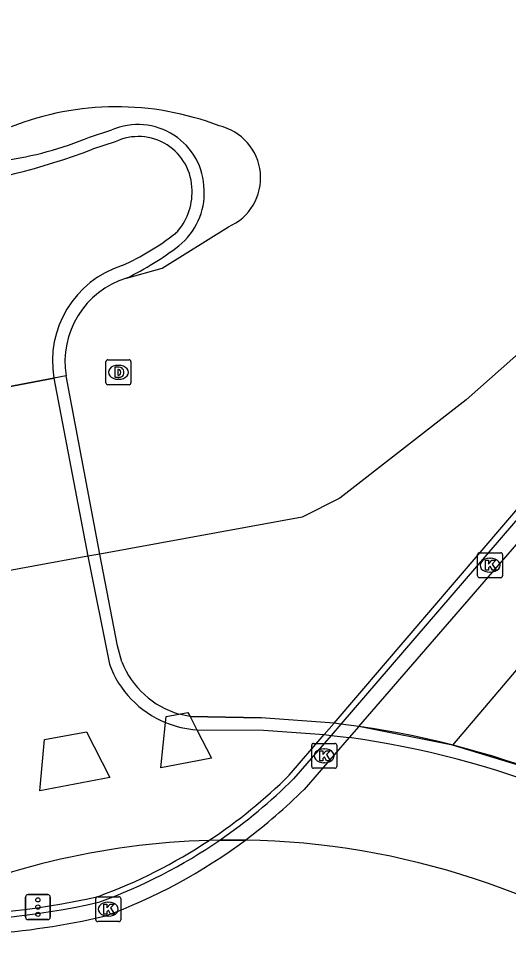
# Model space of a CAD drawing. Extents: x 156414 to 157775, y 382335 to 383765.
# Drawn here: x 157223.79 to 157243.45, y 382722.71 to 382759.56 of the extents above; entities that cross this region are included whole.
import ezdxf

# ---------------------------------------------------------------- set-up
doc = ezdxf.new("R2010")
doc.units = 0
for name, color, linetype in [('IMGEO_Berm_groen', 7, 'Continuous'), ('IMGEO_Dek', 7, 'Continuous'), ('IMGEO_Drainageput', 7, 'Continuous'), ('IMGEO_Fietspad_gesloten', 7, 'Continuous'), ('IMGEO_Hek', 7, 'Continuous'), ('IMGEO_Kolk', 7, 'Continuous'), ('IMGEO_Muur', 7, 'Continuous'), ('IMGEO_Rijbaan_regionaal_gesloten', 7, 'Continuous'), ('IMGEO_Verkeerseiland_gesloten', 7, 'Continuous'), ('IMGEO_Verkeersregelinstallatiepaal', 7, 'Continuous')]:
    doc.layers.add(name, color=color, linetype=linetype)

msp = doc.modelspace()

# ---------------------------------------------------------------- linework, layer by layer
at = {"layer": 'IMGEO_Berm_groen'}
for points in [[(157228.13, 382749.141), (157229.554, 382749.541), (157232.214, 382751.198)], [(157248.423, 382750.171), (157241.754, 382744.252), (157236.687, 382740.3), (157235.174, 382739.539), (157227.061, 382738.062), (157226.569, 382737.972), (157222.208, 382737.178), (157221.716, 382737.089), (157219.785, 382736.737), (157218.02, 382736.487), (157216.885, 382736.419)], [(157230.952, 382731.008), (157231.539, 382729.875), (157229.499, 382729.484), (157229.692, 382731.3), (157229.718, 382731.544), (157230.228, 382731.641), (157230.588, 382731.709), (157230.675, 382731.541), (157230.952, 382731.008)], [(157226.521, 382730.922), (157227.458, 382729.093), (157224.65, 382728.562), (157224.843, 382730.619), (157226.521, 382730.922)]]:
    msp.add_lwpolyline(points, dxfattribs=at)
for centre, radius, start, end in [((157227.724, 382744.593), 11.423, 68.896, 111.6816), ((157231.365, 382753.163), 2.14, 293.3695, 77.2615)]:
    msp.add_arc(centre, radius, start, end, dxfattribs=at)
at = {"layer": 'IMGEO_Dek'}
for points in [[(157227.942, 382733.735), (157227.76, 382734.374), (157227.061, 382738.062), (157225.706, 382745.213), (157225.215, 382745.121), (157220.839, 382744.294), (157220.348, 382744.201), (157221.716, 382737.089), (157222.449, 382733.275), (157222.489, 382732.707)], [(157237.442, 382731.145), (157236.726, 382731.241), (157236.451, 382731.274), (157233.526, 382731.493), (157230.675, 382731.541), (157230.228, 382731.641)]]:
    msp.add_lwpolyline(points, dxfattribs=at)
for centre, radius, start, end in [((157231.216, 382735.014), 3.515, 201.3397, 253.6803), ((157232.289, 382695.435), 36.08, 53.8266, 81.7882)]:
    msp.add_arc(centre, radius, start, end, dxfattribs=at)
at = {"layer": 'IMGEO_Drainageput'}
for p, q in [((157227.303, 382744.932), (157227.303, 382745.784)), ((157227.378, 382745.858), (157228.23, 382745.858)), ((157227.791, 382745.638), (157227.816, 382745.638)), ((157228.304, 382745.784), (157228.304, 382744.932)), ((157228.23, 382744.858), (157227.378, 382744.858)), ((157227.814, 382745.078), (157227.789, 382745.078))]:
    msp.add_line(p, q, dxfattribs=at)
for points in [[(157227.303, 382744.932), (157227.303, 382745.784)], [(157227.378, 382745.858), (157228.23, 382745.858)], [(157228.304, 382745.784), (157228.304, 382744.932)], [(157227.652, 382745.558), (157227.652, 382745.158), (157227.836, 382745.158)], [(157227.836, 382745.558), (157227.652, 382745.558)], [(157227.776, 382745.468), (157227.776, 382745.249), (157227.806, 382745.249)], [(157227.807, 382745.468), (157227.776, 382745.468)], [(157228.23, 382744.858), (157227.378, 382744.858)]]:
    msp.add_lwpolyline(points, dxfattribs=at)
for centre, radius, start, end in [((157227.38, 382745.782), 0.0765, 91.552, 178.448), ((157227.38, 382745.782), 0.0765, 91.552, 178.448), ((157228.228, 382745.782), 0.0765, 1.552, 88.448), ((157228.228, 382745.782), 0.0765, 1.552, 88.448), ((157227.811, 382745.335), 0.0868, 266.5243, 336.8568), ((157227.807, 382745.377), 0.0903, 22.3855, 90.2421), ((157227.838, 382745.371), 0.187, 28.2957, 90.7444), ((157227.837, 382745.35), 0.192, 269.7339, 330.7954), ((157227.598, 382745.355), 0.298, 349.6443, 10.9584), ((157227.704, 382745.356), 0.316, 341.5795, 19.167), ((157227.38, 382744.934), 0.0765, 181.552, 268.448), ((157227.38, 382744.934), 0.0765, 181.552, 268.448), ((157228.228, 382744.934), 0.0765, 271.552, 358.448), ((157228.228, 382744.934), 0.0765, 271.552, 358.448)]:
    msp.add_arc(centre, radius, start, end, dxfattribs=at)
for centre, major_axis, ratio, start_param, end_param in [((157227.79, 382745.358), (-0.387, 0.002), 0.722429, 4.712389, 7.853982), ((157227.815, 382745.358), (-0.39, 0.002), 0.717154, 1.570796, 4.712389)]:
    msp.add_ellipse(centre, major_axis=major_axis, ratio=ratio, start_param=start_param, end_param=end_param, dxfattribs=at)
at = {"layer": 'IMGEO_Fietspad_gesloten'}
for points in [[(157225.215, 382745.121), (157220.839, 382744.294)], [(157220.839, 382744.294), (157225.215, 382745.121)], [(157225.215, 382745.121), (157226.569, 382737.972), (157227.443, 382733.641)], [(157230.952, 382731.008), (157233.622, 382730.989), (157236.055, 382730.815), (157236.332, 382730.784), (157237.052, 382730.694)], [(157232.895, 382726.582), (157231.866, 382726.582), (157231.441, 382726.572)]]:
    msp.add_lwpolyline(points, dxfattribs=at)
for centre, radius, start, end in [((157231.213, 382735.012), 4.012, 199.9861, 247.7174), ((157231.217, 382735.017), 4.017, 247.6888, 266.2157), ((157232.288, 382695.428), 35.586, 53.8907, 82.3068), ((157232.379, 382695.566), 31.02, 91.7337, 115.4244), ((157232.374, 382695.563), 31.023, 54.4756, 89.0379)]:
    msp.add_arc(centre, radius, start, end, dxfattribs=at)
at = {"layer": 'IMGEO_Hek'}
for points in [[(157227.061, 382738.062), (157225.706, 382745.213)], [(157227.76, 382734.374), (157227.061, 382738.062)], [(157227.942, 382733.735), (157227.76, 382734.374)], [(157230.675, 382731.541), (157230.228, 382731.641)], [(157230.675, 382731.541), (157233.526, 382731.493)], [(157236.451, 382731.274), (157233.526, 382731.493)], [(157236.726, 382731.241), (157236.451, 382731.274)], [(157237.442, 382731.145), (157236.726, 382731.241)], [(157231.866, 382726.582), (157231.441, 382726.572)], [(157231.866, 382726.582), (157232.895, 382726.582)]]:
    msp.add_lwpolyline(points, dxfattribs=at)
for centre, radius, start, end in [((157231.216, 382735.014), 3.515, 201.3397, 253.6803), ((157232.289, 382695.435), 36.08, 53.8266, 81.7882), ((157232.379, 382695.566), 31.02, 91.7337, 115.4244), ((157232.374, 382695.563), 31.023, 54.4756, 89.0379)]:
    msp.add_arc(centre, radius, start, end, dxfattribs=at)
at = {"layer": 'IMGEO_Kolk'}
for p, q in [((157242.204, 382737.188), (157242.204, 382738.04)), ((157242.279, 382738.114), (157243.131, 382738.114)), ((157242.692, 382737.894), (157242.717, 382737.894)), ((157243.205, 382738.04), (157243.205, 382737.188)), ((157243.131, 382737.114), (157242.279, 382737.114)), ((157242.715, 382737.334), (157242.69, 382737.334)), ((157235.555, 382729.538), (157235.555, 382730.39)), ((157235.63, 382730.464), (157236.482, 382730.464)), ((157236.043, 382730.244), (157236.068, 382730.244)), ((157236.556, 382730.39), (157236.556, 382729.538)), ((157236.482, 382729.464), (157235.63, 382729.464)), ((157236.066, 382729.684), (157236.041, 382729.684)), ((157226.895, 382723.382), (157226.895, 382724.234)), ((157226.97, 382724.308), (157227.822, 382724.308)), ((157227.896, 382724.234), (157227.896, 382723.382)), ((157227.383, 382724.088), (157227.408, 382724.088)), ((157227.406, 382723.528), (157227.381, 382723.528)), ((157227.822, 382723.308), (157226.97, 382723.308))]:
    msp.add_line(p, q, dxfattribs=at)
for points in [[(157242.204, 382737.188), (157242.204, 382738.04)], [(157242.279, 382738.114), (157243.131, 382738.114)], [(157243.205, 382738.04), (157243.205, 382737.188)], [(157242.525, 382737.814), (157242.648, 382737.814), (157242.648, 382737.663), (157242.778, 382737.814), (157242.942, 382737.814), (157242.796, 382737.663), (157242.949, 382737.414), (157242.797, 382737.414), (157242.712, 382737.578), (157242.648, 382737.511), (157242.648, 382737.414), (157242.525, 382737.414), (157242.525, 382737.814)], [(157243.131, 382737.114), (157242.279, 382737.114)], [(157235.555, 382729.538), (157235.555, 382730.39)], [(157235.63, 382730.464), (157236.482, 382730.464)], [(157235.876, 382730.164), (157235.999, 382730.164), (157235.999, 382730.013), (157236.129, 382730.164), (157236.293, 382730.164), (157236.147, 382730.013), (157236.3, 382729.764), (157236.148, 382729.764), (157236.063, 382729.928), (157235.999, 382729.861), (157235.999, 382729.764), (157235.876, 382729.764), (157235.876, 382730.164)], [(157236.556, 382730.39), (157236.556, 382729.538)], [(157236.482, 382729.464), (157235.63, 382729.464)], [(157226.895, 382723.382), (157226.895, 382724.234)], [(157226.97, 382724.308), (157227.822, 382724.308)], [(157227.896, 382724.234), (157227.896, 382723.382)], [(157227.216, 382724.008), (157227.339, 382724.008), (157227.339, 382723.857), (157227.469, 382724.008), (157227.633, 382724.008), (157227.487, 382723.857), (157227.64, 382723.608), (157227.488, 382723.608), (157227.403, 382723.772), (157227.339, 382723.705), (157227.339, 382723.608), (157227.216, 382723.608), (157227.216, 382724.008)], [(157227.822, 382723.308), (157226.97, 382723.308)]]:
    msp.add_lwpolyline(points, dxfattribs=at)
for centre, start, end in [((157242.281, 382738.038), 91.552, 178.448), ((157242.281, 382738.038), 91.552, 178.448), ((157243.129, 382738.038), 1.552, 88.448), ((157243.129, 382738.038), 1.552, 88.448), ((157242.281, 382737.19), 181.552, 268.448), ((157242.281, 382737.19), 181.552, 268.448), ((157243.129, 382737.19), 271.552, 358.448), ((157243.129, 382737.19), 271.552, 358.448), ((157235.632, 382730.388), 91.552, 178.448), ((157235.632, 382730.388), 91.552, 178.448), ((157236.48, 382730.388), 1.552, 88.448), ((157236.48, 382730.388), 1.552, 88.448), ((157235.632, 382729.54), 181.552, 268.448), ((157235.632, 382729.54), 181.552, 268.448), ((157236.48, 382729.54), 271.552, 358.448), ((157236.48, 382729.54), 271.552, 358.448), ((157226.972, 382724.232), 91.552, 178.448), ((157226.972, 382724.232), 91.552, 178.448), ((157227.82, 382724.232), 1.552, 88.448), ((157227.82, 382724.232), 1.552, 88.448), ((157226.972, 382723.384), 181.552, 268.448), ((157226.972, 382723.384), 181.552, 268.448), ((157227.82, 382723.384), 271.552, 358.448), ((157227.82, 382723.384), 271.552, 358.448)]:
    msp.add_arc(centre, 0.0765, start, end, dxfattribs=at)
for centre, major_axis, ratio, start_param, end_param in [((157242.691, 382737.614), (-0.387, 0.002), 0.722429, 4.712389, 7.853982), ((157242.716, 382737.614), (-0.39, 0.002), 0.717154, 1.570796, 4.712389), ((157236.042, 382729.964), (-0.387, 0.002), 0.722429, 4.712389, 7.853982), ((157236.067, 382729.964), (-0.39, 0.002), 0.717154, 1.570796, 4.712389), ((157227.382, 382723.808), (-0.387, 0.002), 0.722429, 4.712389, 7.853982), ((157227.407, 382723.808), (-0.39, 0.002), 0.717154, 1.570796, 4.712389)]:
    msp.add_ellipse(centre, major_axis=major_axis, ratio=ratio, start_param=start_param, end_param=end_param, dxfattribs=at)
at = {"layer": 'IMGEO_Muur'}
for points in [[(157234.655, 382729.194), (157236.055, 382730.815), (157236.451, 382731.274), (157272.538, 382773.496), (157272.722, 382773.359)], [(157272.722, 382773.359), (157260.87, 382759.328), (157236.726, 382731.241), (157236.332, 382730.784), (157234.823, 382729.037)], [(157226.645, 382754.793), (157227.537, 382755.086)], [(157227.677, 382754.613), (157226.768, 382754.309)], [(157225.706, 382745.213), (157225.215, 382745.121)]]:
    msp.add_lwpolyline(points, dxfattribs=at)
for centre, radius, start, end in [((157228.585, 382752.645), 2.657, 0.9369, 113.2244), ((157228.599, 382752.665), 2.155, 0.0775, 115.3278), ((157220.968, 382768.744), 15.062, 278.4833, 292.1419), ((157216.394, 382782.014), 29.583, 265.1813, 290.5284), ((157228.42, 382752.566), 2.336, 315.9102, 2.4913), ((157228.546, 382752.548), 2.698, 308.5542, 2.9691), ((157223.623, 382759.214), 10.506, 294.3753, 308.0473), ((157223.052, 382759.7), 11.717, 295.6827, 307.7667), ((157229.183, 382745.808), 4.028, 107.6997, 189.823), ((157229.171, 382745.787), 3.512, 107.2388, 189.4031), ((157219.709, 382744.234), 21.203, 303.5946, 314.8209), ((157219.756, 382744.177), 21.36, 304.539, 314.8622), ((157219.736, 382744.186), 21.149, 290.0805, 303.6052), ((157219.72, 382744.218), 21.414, 290.0524, 304.5565), ((157220.273, 382753.467), 29.91, 267.6789, 282.9911), ((157220.275, 382753.435), 30.108, 266.9011, 283.0284)]:
    msp.add_arc(centre, radius, start, end, dxfattribs=at)
at = {"layer": 'IMGEO_Rijbaan_regionaal_gesloten'}
for points in [[(157359.163, 382869.273), (157249.553, 382740.237), (157241.196, 382730.398)], [(157237.442, 382731.145), (157243.688, 382738.35), (157260.931, 382758.619), (157269.697, 382768.924), (157273.127, 382773.048), (157273.544, 382774.22)], [(157237.442, 382731.145), (157237.052, 382730.694), (157235.246, 382728.611)], [(157241.196, 382730.398), (157237.442, 382731.145)], [(157244.535, 382729.373), (157241.196, 382730.398)]]:
    msp.add_lwpolyline(points, dxfattribs=at)
for centre, radius, start, end in [((157219.666, 382744.287), 22.101, 306.7668, 314.8241), ((157219.716, 382744.226), 22.023, 289.9577, 306.7572), ((157220.275, 382753.425), 30.698, 265.0168, 283.1012)]:
    msp.add_arc(centre, radius, start, end, dxfattribs=at)
at = {"layer": 'IMGEO_Verkeerseiland_gesloten'}
for points in [[(157227.942, 382733.735), (157227.76, 382734.374), (157227.061, 382738.062), (157225.706, 382745.213), (157225.215, 382745.121)], [(157237.442, 382731.145), (157236.726, 382731.241), (157236.451, 382731.274), (157233.526, 382731.493), (157230.675, 382731.541), (157230.228, 382731.641)]]:
    msp.add_lwpolyline(points, dxfattribs=at)
for centre, radius, start, end in [((157231.216, 382735.014), 3.515, 201.3397, 253.6803), ((157232.289, 382695.435), 36.08, 53.8266, 81.7882)]:
    msp.add_arc(centre, radius, start, end, dxfattribs=at)
at = {"layer": 'IMGEO_Verkeersregelinstallatiepaal'}
for p, q in [((157224.077, 382723.492), (157224.077, 382724.292)), ((157224.077, 382724.292), (157224.077, 382723.492)), ((157224.177, 382724.392), (157224.967, 382724.392)), ((157224.967, 382724.392), (157224.177, 382724.392)), ((157225.067, 382724.292), (157225.067, 382723.492)), ((157225.067, 382723.492), (157225.067, 382724.292)), ((157224.967, 382723.392), (157224.177, 382723.392)), ((157224.177, 382723.392), (157224.967, 382723.392))]:
    msp.add_line(p, q, dxfattribs=at)
for centre in [(157224.572, 382724.182), (157224.572, 382723.892), (157224.572, 382723.602)]:
    msp.add_circle(centre, 0.085, dxfattribs=at)
for centre, start, end in [((157224.177, 382724.292), 90, 180), ((157224.177, 382724.292), 90, 180), ((157224.967, 382724.292), 0, 90), ((157224.967, 382724.292), 360, 90), ((157224.177, 382723.492), 180, 270), ((157224.177, 382723.492), 180, 270), ((157224.967, 382723.492), 270, 0), ((157224.967, 382723.492), 270, 0)]:
    msp.add_arc(centre, 0.1, start, end, dxfattribs=at)

doc.saveas('drawing.dxf')
